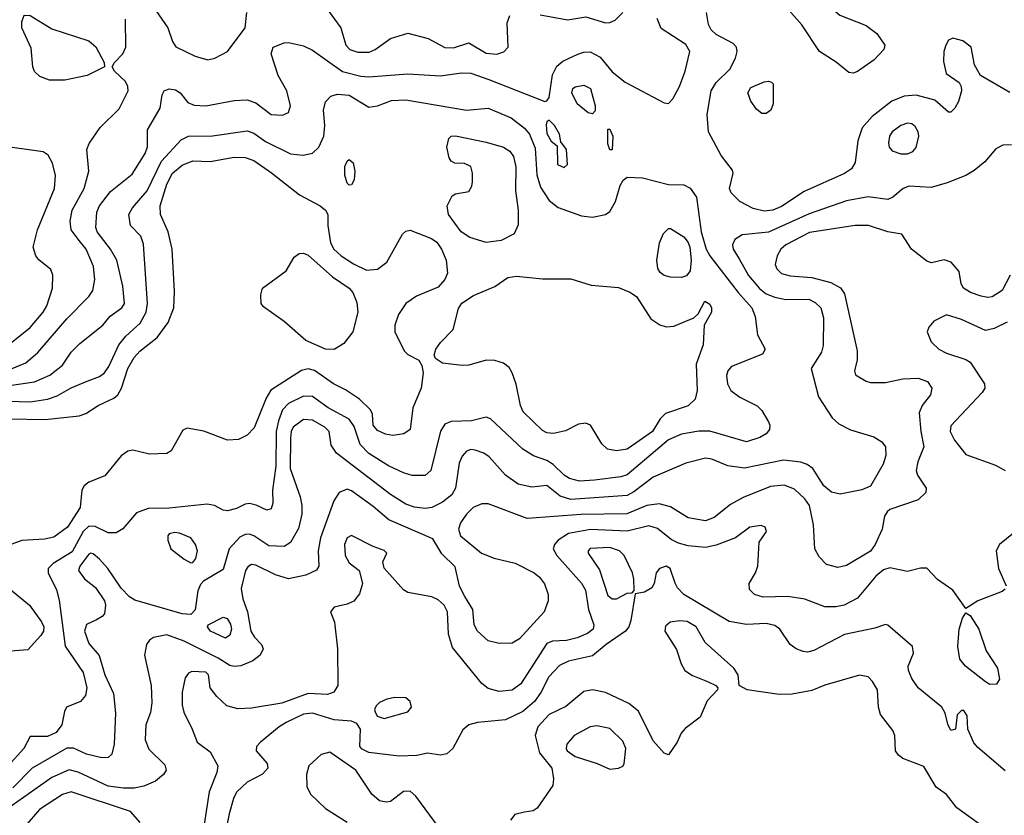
# Model space of a CAD drawing. Extents: x 1173029 to 1307123, y 522559 to 678521.
# Tile 322 of 623: x 1271607 to 1276142, y 562958 to 566622. Entities that reach past the tile are written whole.
import ezdxf

# ---------------------------------------------------------------- set-up
doc = ezdxf.new("R2010")
doc.units = 0

msp = doc.modelspace()

# ---------------------------------------------------------------- linework, layer by layer
at = {"layer": '0CON10XD'}
for points in [[(1275445, 566376.2), (1275425, 566378.8), (1275367.1, 566427.1), (1275290, 566475), (1275208.8, 566598.8), (1275150.5, 566665), (1275130, 566715), (1275133.3, 566735), (1275145.7, 566744.3), (1275185.4, 566754.6), (1275225, 566756.6), (1275250.1, 566750.1), (1275303.3, 566713.3), (1275383.4, 566643.4), (1275505.8, 566595), (1275555, 566558.1), (1275591.4, 566505), (1275586.9, 566485), (1275542.3, 566437.7), (1275465, 566383.8), (1275445, 566376.2)], [(1272206.2, 566705), (1272290, 566585), (1272311.3, 566521.3), (1272326.7, 566496.7), (1272415, 566453.6), (1272473.1, 566436.9), (1272505.3, 566444.7), (1272564.1, 566475.9), (1272645.6, 566585), (1272653.1, 566655)], [(1271745, 566343.5), (1271700.2, 566360.2), (1271675, 566384.2), (1271667.3, 566405), (1271660.5, 566490.5), (1271617.6, 566585), (1271617.9, 566612.1), (1271627.5, 566642.5), (1271655, 566641.9), (1271755, 566580), (1271925, 566524.3), (1271957.6, 566497.6), (1271996.7, 566425), (1271997.5, 566405), (1271918.8, 566365), (1271815, 566343.6), (1271745, 566343.5)], [(1273028.5, 566665), (1273086.8, 566585), (1273109.2, 566505), (1273127.1, 566485), (1273165, 566472.8), (1273216.7, 566473.3), (1273245, 566485.4), (1273315, 566536.4), (1273395, 566560.6), (1273488.8, 566535), (1273565, 566494.7), (1273605, 566493.3), (1273675, 566515.5), (1273755, 566467.7), (1273805, 566463.8), (1273836.2, 566473.8), (1273857.1, 566495), (1273852.8, 566607.2), (1273865, 566641.2)], [(1274004, 566644), (1274131.3, 566621.3), (1274215, 566635.4), (1274305, 566607.8), (1274325, 566608.8), (1274349.3, 566620.7), (1274384.7, 566655.3)], [(1275035, 565739.6), (1274985, 565752.7), (1274923.8, 565785), (1274883.3, 565825), (1274876.7, 565845), (1274892.5, 565915), (1274889.7, 565929.7), (1274837.4, 565997.4), (1274780, 566105), (1274773.1, 566185), (1274792.1, 566295), (1274815, 566333.3), (1274877.9, 566395), (1274903.8, 566445), (1274910.9, 566475), (1274907.5, 566495), (1274892.4, 566512.4), (1274814.3, 566554.3), (1274791.2, 566575), (1274779.8, 566599.8), (1274769.6, 566655)], [(1271474.6, 564925.4), (1271675, 564953.8), (1271746.5, 564985), (1271805, 565031.5), (1271845, 565090.6), (1271885, 565131.1), (1271990.6, 565215), (1272023.4, 565256.6), (1272077.5, 565295), (1272089.4, 565315), (1272082.9, 565395), (1272053.9, 565515), (1272026.2, 565565), (1271964.8, 565644.8), (1271957.4, 565665), (1271961.9, 565735), (1271974.2, 565765), (1272025, 565830.4), (1272125, 565910.5), (1272185, 566005.7), (1272196.2, 566036.2), (1272196.4, 566115), (1272253.5, 566215), (1272263.4, 566276.6), (1272272, 566295), (1272295, 566304.4), (1272325, 566299.4), (1272346.2, 566285), (1272381.2, 566241.2), (1272411.2, 566228.8), (1272465, 566225.7), (1272595, 566250.8), (1272655, 566252.4), (1272695, 566240), (1272765, 566185.5), (1272817.9, 566182.1), (1272845, 566194.2), (1272854.4, 566225), (1272838.2, 566295), (1272797.9, 566365), (1272765.8, 566465), (1272775, 566495.8), (1272825.6, 566515.6), (1272845, 566517.5), (1272915, 566502.2), (1272955, 566481.5), (1273094.2, 566384.2), (1273177.7, 566362.3), (1273215, 566359.7), (1273395, 566373.6), (1273545, 566363.8), (1273642.6, 566377.4), (1273684.6, 566375.4), (1273767.5, 566347.5), (1274025, 566245.7), (1274035, 566248.6), (1274045, 566264), (1274061.4, 566368.6), (1274081.1, 566408.9), (1274109.1, 566430.9), (1274177.2, 566462.8), (1274205, 566472.7), (1274235, 566474.6), (1274280.3, 566450.3), (1274335, 566381.9), (1274395, 566334.5), (1274575, 566239.2), (1274595, 566235.8), (1274615, 566257.5), (1274646.2, 566315), (1274672.3, 566385), (1274693.5, 566475), (1274675, 566508.5), (1274561.7, 566581.7), (1274542.7, 566627.3)], [(1271565, 565011.9), (1271635, 565041.1), (1271690.9, 565089.1), (1271825, 565243.9), (1271925, 565347.7), (1271943.5, 565375), (1271953.6, 565425), (1271946.8, 565485), (1271912.8, 565565), (1271881.6, 565605), (1271844.7, 565655), (1271840.3, 565695), (1271849.1, 565745), (1271903.9, 565845), (1271926.2, 565925), (1271916.7, 566025), (1271928, 566052), (1271978.5, 566125), (1272065, 566212.2), (1272106.1, 566295), (1272105.4, 566315), (1272095, 566337.5), (1272043.8, 566385), (1272032.5, 566405), (1272043.3, 566425), (1272082, 566465), (1272096.1, 566496.1), (1272094.4, 566625)], [(1276166.3, 566286.3), (1276031.2, 566365), (1276003.8, 566415), (1275988.8, 566495), (1275950, 566525), (1275905, 566537.5), (1275885, 566528), (1275872.1, 566505), (1275863.2, 566475), (1275860.9, 566429.1), (1275874.1, 566374.1), (1275932.9, 566332.9), (1275942.5, 566315), (1275944.3, 566295), (1275930.8, 566245), (1275914, 566215), (1275895, 566196), (1275885, 566195.8), (1275821.2, 566251.2), (1275735, 566274.7), (1275679.9, 566270.1), (1275623.6, 566246.4), (1275532.9, 566177.1), (1275486.2, 566123.8), (1275467.3, 566065), (1275454.5, 565965), (1275438.1, 565935), (1275405, 565914.5), (1275219.7, 565830.3), (1275115, 565762.3), (1275075, 565744.7), (1275035, 565739.6)], [(1275045, 566190), (1275025, 566190), (1275000.5, 566210.5), (1274975, 566247.5), (1274960.8, 566285), (1274975, 566309.2), (1275035, 566336), (1275055, 566338.8), (1275070, 566335), (1275076.4, 566326.4), (1275077.5, 566235), (1275065.8, 566205), (1275045, 566190)], [(1271555, 564865.6), (1271655, 564861.9), (1271735, 564874.2), (1271780.3, 564889.7), (1271845, 564927.2), (1271917.6, 564957.6), (1271975, 564979.1), (1271997.9, 564995), (1272018.2, 565025), (1272064.2, 565125), (1272095.8, 565164.2), (1272162.4, 565225), (1272189.7, 565275), (1272195.8, 565315), (1272178.2, 565588.2), (1272165.4, 565625.4), (1272117.1, 565675), (1272110.5, 565725), (1272126.2, 565755), (1272195, 565833.8), (1272260, 565970), (1272351.1, 566068.9), (1272385, 566086.5), (1272495, 566087.4), (1272655, 566110.7), (1272685, 566100), (1272739.4, 566060.6), (1272855, 566004.7), (1272912.2, 565997.8), (1272955, 566006.9), (1272985, 566035.8), (1273008.2, 566085), (1273012.7, 566135), (1273006.7, 566205), (1273015, 566244), (1273039.8, 566270.2), (1273071.4, 566278.6), (1273125, 566275.3), (1273215, 566220), (1273255, 566225.4), (1273320.2, 566249.8), (1273385, 566253.3), (1273665, 566206), (1273765, 566214.6), (1273870.1, 566170.1), (1273932.5, 566122.5), (1273954.7, 566095), (1273981, 566031), (1273988.3, 565908.3), (1274005, 565850.6), (1274045, 565789.4), (1274086.5, 565756.5), (1274195, 565719.2), (1274245, 565712.5), (1274305, 565725.6), (1274325, 565739.2), (1274350.5, 565785), (1274372, 565858), (1274386.6, 565883.4), (1274405, 565897.5), (1274475, 565894.6), (1274595, 565863.8), (1274665, 565861.2), (1274695, 565846.7), (1274723.8, 565805), (1274745.6, 565645), (1274768.1, 565565), (1274785.1, 565535.1), (1274916.4, 565365), (1274979.3, 565295), (1274994, 565255), (1275005, 565171.2), (1275040, 565105), (1275028.6, 565081.4), (1274885, 565025.5), (1274867.8, 565005), (1274862.6, 564982.6), (1274866.5, 564945), (1274882.2, 564915), (1274923.7, 564883.7), (1275003.9, 564843.9), (1275025, 564822), (1275055, 564770), (1275061.5, 564755), (1275060.5, 564735), (1275044.4, 564715), (1275015, 564697.9), (1274955, 564677.3), (1274785, 564727.4), (1274735, 564727.4), (1274655, 564713.3), (1274595, 564687.5), (1274405, 564525.8), (1274375, 564516.7), (1274255, 564501), (1274185, 564496.9), (1274138.9, 564508.9), (1274115, 564524.1), (1274064.1, 564574.1), (1274035, 564591.8), (1273973.5, 564613.5), (1273924, 564644), (1273775, 564783.5), (1273755, 564791.5), (1273687.5, 564775), (1273595, 564771.5), (1273565, 564759.5), (1273545, 564726.2), (1273500.5, 564545), (1273475, 564522.5), (1273415, 564522.9), (1273375, 564534.6), (1273305, 564568), (1273215, 564624), (1273175.2, 564665.2), (1273148.2, 564748.2), (1273125, 564782.5), (1273027.3, 564835), (1272955, 564886.9), (1272915, 564888.4), (1272844.7, 564855), (1272816.9, 564825), (1272798.4, 564775), (1272788.9, 564725), (1272786.3, 564565), (1272771.8, 564455), (1272773.5, 564395), (1272765, 564369.2), (1272745, 564363.1), (1272696.4, 564386.4), (1272665, 564393.3), (1272645, 564391.1), (1272605, 564370.8), (1272565, 564360), (1272545, 564363.8), (1272503.8, 564385), (1272471.2, 564391.2), (1272295, 564372.8), (1272198.9, 564371.1), (1272145, 564350.6), (1272082.6, 564277.4), (1272051.5, 564258.5), (1272015, 564258.9), (1271955, 564288.1), (1271925, 564288.9), (1271900.2, 564265), (1271849, 564171), (1271761.9, 564118.1), (1271738.5, 564095), (1271738.9, 564075), (1271776.7, 563996.7), (1271789.2, 563949.2), (1271816.1, 563736.1), (1271899.1, 563615), (1271915.9, 563545), (1271910.7, 563509.3), (1271887.7, 563482.3), (1271823.5, 563455), (1271812.9, 563435), (1271802.1, 563375), (1271775, 563339.6), (1271735, 563320.6), (1271655, 563321.2), (1271626.5, 563265), (1271554.2, 563185)], [(1274245, 566188.8), (1274225, 566192.5), (1274174.3, 566235), (1274150, 566285), (1274154.4, 566305), (1274165, 566313.3), (1274205, 566320.9), (1274235.6, 566305), (1274256.9, 566225), (1274257, 566203), (1274245, 566188.8)], [(1274115, 565942), (1274130, 565955), (1274125.8, 566025), (1274100, 566060), (1274093.8, 566095), (1274070, 566135), (1274045, 566159.2), (1274035, 566151.2), (1274031.8, 566138.2), (1274035, 566098.8), (1274055, 566063.3), (1274081.7, 566041.7), (1274083.3, 565955), (1274115, 565942)], [(1275695, 566004.5), (1275720, 566015), (1275736.2, 566033.8), (1275747.8, 566085), (1275745.5, 566105), (1275730.9, 566130.9), (1275715, 566143.1), (1275695, 566146.4), (1275665, 566135.5), (1275624.4, 566105), (1275613.1, 566085), (1275608.6, 566055), (1275610.8, 566035), (1275625, 566018), (1275664.6, 566004.6), (1275695, 566004.5)], [(1274335, 566022.5), (1274325, 566022.5), (1274315, 566050), (1274315, 566117.5), (1274325, 566117.5), (1274338.8, 566085), (1274335, 566022.5)], [(1273755, 565595.4), (1273679.6, 565619.6), (1273640.8, 565645), (1273581.4, 565725), (1273575.8, 565765), (1273599.5, 565810.5), (1273615, 565820), (1273675, 565831.2), (1273689.2, 565855), (1273692.5, 565875), (1273692.5, 565915), (1273685, 565946.7), (1273655, 565960), (1273611.2, 565961.2), (1273595, 565971.2), (1273585, 565986.7), (1273574.4, 566035.6), (1273583.8, 566075), (1273595, 566086), (1273615, 566087.5), (1273755, 566057.8), (1273835, 566034.5), (1273865, 566016.7), (1273881.7, 565991.7), (1273892.3, 565945), (1273890.9, 565835), (1273902.2, 565745), (1273902.8, 565677.2), (1273885, 565635.8), (1273825, 565604.6), (1273755, 565595.4)], [(1271555, 565123.5), (1271656.2, 565205), (1271714.8, 565275.2), (1271732.9, 565305), (1271758.6, 565385), (1271760, 565445), (1271751.2, 565471.2), (1271695, 565516.7), (1271682, 565535), (1271670, 565575), (1271689.2, 565655), (1271768, 565845), (1271771.8, 565905), (1271758.8, 565961.2), (1271737.7, 565997.7), (1271715, 566013.5), (1271573.4, 566033.4)], [(1276175.3, 566045.3), (1276135.4, 566044.6), (1276103, 566027), (1276052.1, 565967.9), (1276002.6, 565927.4), (1275965, 565904.4), (1275878.8, 565871.2), (1275805, 565850), (1275703.8, 565856.2), (1275675.3, 565844.7), (1275628.1, 565805), (1275605, 565793.9), (1275515, 565806.6), (1275415, 565788.3), (1275242.2, 565727.8), (1275055, 565643.3), (1274935, 565631.4), (1274900.3, 565609.7), (1274889.4, 565585), (1274893.6, 565565), (1274920.2, 565520.2), (1274963.9, 565443.9), (1275014.6, 565384.6), (1275045, 565359.7), (1275085, 565343.7), (1275135, 565333.3), (1275241.2, 565335), (1275269.8, 565319.8), (1275297.3, 565295), (1275308.6, 565248.6), (1275308, 565122), (1275299.1, 565090.9), (1275251.4, 565015), (1275285.6, 564885), (1275348.8, 564788.8), (1275380.2, 564760.2), (1275433.1, 564733.1), (1275540.6, 564700.6), (1275577.4, 564677.4), (1275594.3, 564655), (1275595.6, 564615.6), (1275583.1, 564575), (1275525, 564473.1), (1275485, 564456.5), (1275386.4, 564436.4), (1275345, 564445.6), (1275311.2, 564475), (1275259.5, 564555), (1275233.7, 564573.7), (1275204.7, 564584.7), (1275125, 564592.8), (1274945, 564556), (1274867.9, 564567.9), (1274795, 564598.5), (1274765, 564603.3), (1274675, 564579.1), (1274525, 564514.7), (1274435, 564447.1), (1274405, 564431.3), (1274145, 564412.8), (1274096.8, 564426.8), (1274035, 564477.1), (1273965, 564468.8), (1273902.9, 564482.9), (1273844.1, 564524.1), (1273769.2, 564609.2), (1273745, 564625.5), (1273705, 564640), (1273685, 564642.5), (1273665, 564634.6), (1273645, 564612.2), (1273630.7, 564579.3), (1273614.8, 564465), (1273597, 564433), (1273555, 564400.6), (1273505, 564375.3), (1273475, 564370.6), (1273425, 564377.2), (1273385, 564390.9), (1273315, 564435.3), (1273066.5, 564625), (1273041.9, 564661.9), (1273031.8, 564725), (1273012.7, 564745), (1272955, 564777.9), (1272915, 564780), (1272866.2, 564745), (1272857.3, 564725), (1272854.7, 564695), (1272852.8, 564555), (1272898.7, 564425), (1272907.2, 564385), (1272906.6, 564345), (1272891, 564279), (1272855, 564213.5), (1272824.7, 564195.3), (1272755, 564198.7), (1272685, 564245.3), (1272665, 564252), (1272645, 564250.7), (1272621.5, 564238.5), (1272572.7, 564185), (1272545, 564090), (1272454.2, 564035.8), (1272439.5, 564020.5), (1272428.3, 563991.7), (1272415, 563903.3), (1272395, 563882.5), (1272355, 563886.1), (1272138.1, 563948.1), (1272113.2, 563963.2), (1272075, 564003.8), (1272012.9, 564095), (1271975, 564136.9), (1271945, 564161.9), (1271935, 564165.5), (1271925, 564161.1), (1271884.5, 564105), (1271878.9, 564085), (1271905, 564046.7), (1271956.2, 564006.2), (1271997.5, 563945), (1272002.9, 563925), (1271997.5, 563885), (1271987.5, 563872.5), (1271961.5, 563858.5), (1271915, 563837.1), (1271905.3, 563805), (1271925, 563749.2), (1271973.5, 563693.5), (1271998.8, 563605), (1272038.8, 563518.8), (1272048.3, 563428.3), (1272042.3, 563285), (1272031.5, 563238.5), (1272015, 563224.2), (1271985, 563222.7), (1271915, 563238.4), (1271855, 563266.8), (1271825, 563266.2), (1271665, 563175.3), (1271575, 563083.9)], [(1271555, 564784), (1271725, 564781.3), (1271881.9, 564798.1), (1271912.1, 564807.9), (1271968.9, 564845), (1272041, 564879), (1272058.7, 564895), (1272075.6, 564924.4), (1272104.8, 565015.2), (1272135, 565065.6), (1272160, 565095), (1272241.1, 565158.9), (1272291.8, 565228.2), (1272317.3, 565295), (1272319.6, 565369.6), (1272309.3, 565565), (1272291.6, 565645), (1272256.2, 565725), (1272253.9, 565765), (1272285, 565864.4), (1272311.3, 565915), (1272355, 565952.8), (1272405, 565972.9), (1272485, 565968.7), (1272595, 565988.5), (1272645, 565986.8), (1272685, 565973.2), (1272767.4, 565917.4), (1272896.1, 565816.1), (1272991.4, 565765), (1273015.6, 565745), (1273025.6, 565725), (1273025.7, 565674.3), (1273038.9, 565595), (1273054.6, 565565), (1273087.9, 565535), (1273145, 565497.6), (1273205, 565468.9), (1273255, 565473.3), (1273298.1, 565505), (1273370, 565635), (1273385, 565648.1), (1273405, 565653.1), (1273503.8, 565613.8), (1273528.2, 565598.2), (1273550.5, 565565), (1273570.9, 565515), (1273577.3, 565455), (1273564.6, 565425.4), (1273535, 565390), (1273435, 565348.6), (1273386, 565315), (1273351.4, 565265), (1273334.4, 565215), (1273335.6, 565185), (1273377.3, 565097.3), (1273395, 565080), (1273445, 565053.3), (1273458.8, 565028.8), (1273465.8, 564995.8), (1273455.5, 564925), (1273418.2, 564835), (1273405, 564734.3), (1273376, 564714), (1273325, 564706.9), (1273292.6, 564712.6), (1273255, 564729.5), (1273235.6, 564755), (1273231.5, 564805), (1273223.5, 564825), (1273172.2, 564875), (1273108, 564918), (1273052.9, 564945), (1272965, 565006.7), (1272935, 565013.4), (1272905, 565006.6), (1272764.1, 564915.9), (1272741.7, 564878.3), (1272687.7, 564742.3), (1272655, 564707.8), (1272615, 564689.1), (1272565, 564685.4), (1272455, 564726.5), (1272379.3, 564740.7), (1272358.3, 564731.7), (1272305, 564636.7), (1272285, 564624.2), (1272205, 564620.5), (1272129.1, 564639.1), (1272105, 564635.4), (1272075, 564613.3), (1271998.7, 564521.3), (1271925, 564492), (1271904.4, 564475.6), (1271893.6, 564455), (1271885.5, 564375.5), (1271827.7, 564285), (1271765, 564238.8), (1271720.9, 564229.1), (1271616.9, 564223.1), (1271555, 564199.6)], [(1273125, 565860.8), (1273115, 565870), (1273103.9, 565906.1), (1273104.1, 565945.9), (1273115, 565970), (1273125, 565978), (1273142.4, 565962.4), (1273150.5, 565925), (1273148.1, 565885), (1273135, 565862), (1273125, 565860.8)], [(1276168.9, 565445), (1276131.1, 565375), (1276085, 565345.4), (1276065, 565342.5), (1276035, 565348.2), (1275986, 565365), (1275952.9, 565385), (1275942.5, 565405), (1275933, 565463), (1275897.5, 565505), (1275865, 565516.7), (1275807, 565503), (1275785, 565510), (1275714, 565565), (1275670, 565635), (1275605, 565645.6), (1275515.6, 565674.4), (1275455, 565673.8), (1275245, 565641.4), (1275135.2, 565584.8), (1275112.9, 565565), (1275095.4, 565535), (1275086.5, 565495), (1275094.2, 565474.2), (1275115, 565453.9), (1275155, 565441.9), (1275255.2, 565435.2), (1275342.4, 565412.4), (1275387.6, 565387.6), (1275405, 565360), (1275463.4, 565096.6), (1275464.4, 565055), (1275451.2, 565005), (1275457, 564987), (1275505, 564956.7), (1275525, 564951.2), (1275595, 564951.1), (1275675, 564968.5), (1275745, 564970.5), (1275787.5, 564955), (1275808.1, 564925), (1275801.9, 564895), (1275762.9, 564845), (1275749.1, 564810.9), (1275756.7, 564725), (1275771.2, 564655), (1275743.2, 564585), (1275736.1, 564545), (1275742.1, 564525), (1275781.5, 564465), (1275780, 564445), (1275745, 564410), (1275615, 564365.6), (1275602, 564355), (1275590, 564335), (1275578.6, 564275), (1275546.2, 564205), (1275525, 564174.7), (1275415, 564107.7), (1275375, 564099.1), (1275322.9, 564112.9), (1275288.5, 564148.5), (1275268.7, 564185), (1275262.8, 564295), (1275244.6, 564385), (1275222.5, 564415), (1275175, 564460), (1275127.8, 564477.8), (1275065, 564472.2), (1274938.2, 564421.8), (1274881, 564389), (1274805, 564329.6), (1274765, 564314.6), (1274685, 564328.2), (1274605, 564378.5), (1274551.5, 564391.5), (1274495, 564384.7), (1274403.7, 564346.3), (1274192.6, 564342.6), (1273945, 564325.3), (1273765, 564392.3), (1273735, 564392.7), (1273695, 564375.6), (1273664.7, 564345.3), (1273637.1, 564305), (1273628.2, 564275), (1273637.5, 564245), (1273734.7, 564164.7), (1273792.5, 564142.5), (1273889.4, 564119.4), (1273975.8, 564075), (1274001.4, 564055), (1274023.8, 564023.8), (1274041.1, 563975), (1274041.1, 563945), (1274023.3, 563895), (1273909.7, 563770.3), (1273875, 563750.9), (1273815, 563748.2), (1273765, 563761.5), (1273715.5, 563805), (1273700.9, 563835), (1273694.6, 563905), (1273656.5, 563965), (1273633.3, 564013.3), (1273612.2, 564102.2), (1273551.7, 564161.7), (1273510.3, 564230.3), (1273307.9, 564317.9), (1273235, 564380.7), (1273135, 564451.8), (1273115, 564460), (1273078.6, 564445), (1273054.1, 564405.9), (1272993.1, 564235), (1272981.8, 564175), (1272985.5, 564105), (1272974, 564086), (1272925, 564063.1), (1272845, 564046.9), (1272785.9, 564065.9), (1272695, 564109.6), (1272675, 564112.3), (1272657.9, 564102.1), (1272647.3, 564085), (1272627.5, 564002.5)], [(1274655, 565434.3), (1274605, 565436.4), (1274575, 565444.5), (1274557.1, 565457.1), (1274546.4, 565476.4), (1274541.8, 565515), (1274553.5, 565595), (1274572.2, 565637.8), (1274595, 565660.8), (1274605, 565660), (1274665, 565622.2), (1274685, 565596.7), (1274692.8, 565575), (1274698.8, 565515), (1274694.5, 565465.5), (1274677.9, 565442.1), (1274655, 565434.3)], [(1273055, 565102.7), (1273015, 565104.6), (1272924.3, 565144.3), (1272825, 565232.1), (1272729.7, 565299.7), (1272719.2, 565315), (1272717.1, 565355), (1272725.6, 565385), (1272834.5, 565465.5), (1272871.2, 565528.8), (1272895, 565546), (1272915, 565547.5), (1272935, 565536.9), (1273047.3, 565437.3), (1273125, 565386.2), (1273141.2, 565365), (1273159.9, 565319.9), (1273164.6, 565275.4), (1273141.5, 565185), (1273099.8, 565130.2), (1273055, 565102.7)], [(1274355, 564636.2), (1274314.7, 564644.7), (1274288.1, 564668.1), (1274235.8, 564755), (1274215, 564764.2), (1274180.7, 564759.3), (1274121.1, 564728.9), (1274065, 564716.4), (1274035, 564718.5), (1274015, 564729.6), (1273926.5, 564816.5), (1273913.6, 564845), (1273894, 564944), (1273875.4, 564995.4), (1273860.9, 565020.9), (1273835, 565040.5), (1273795, 565051.8), (1273755, 565053.6), (1273675, 565031.5), (1273645, 565029.5), (1273555, 565040), (1273521.7, 565061.7), (1273516.7, 565076.7), (1273524.2, 565105), (1273545, 565135.8), (1273602.9, 565195), (1273628.6, 565291.4), (1273643.1, 565316.9), (1273697.6, 565352.4), (1273795, 565393.9), (1273855, 565435.5), (1273895, 565441.2), (1274015, 565428.5), (1274145, 565428.7), (1274238.8, 565398.8), (1274365, 565388.5), (1274417.4, 565367.4), (1274447.4, 565347.4), (1274514.4, 565245), (1274555, 565216.5), (1274585, 565207.9), (1274619.6, 565210.4), (1274711.2, 565248.8), (1274732.5, 565267.5), (1274762.5, 565325), (1274785, 565312.5), (1274793.3, 565295), (1274793.8, 565275), (1274758.8, 565215), (1274754.2, 565125), (1274722.7, 565035), (1274727.7, 564915), (1274717.8, 564875), (1274685, 564843.6), (1274581.3, 564808.7), (1274556.5, 564783.5), (1274522.2, 564725), (1274445, 564672.2), (1274405, 564643.9), (1274355, 564636.2)], [(1276155, 565229.3), (1276095, 565199.1), (1276055, 565191.4), (1275945, 565241.5), (1275875, 565262.1), (1275816.9, 565233.1), (1275793.4, 565206.6), (1275786, 565185), (1275805, 565138.8), (1275840, 565105), (1275875, 565085.5), (1275965, 565057.5), (1275983.8, 565045), (1276050.8, 564945), (1276052, 564925), (1276040, 564905), (1275895, 564750.8), (1275892.9, 564725), (1275912.7, 564685), (1275965, 564620), (1276100.7, 564570.7), (1276145.3, 564545.3)], [(1276145, 563998.8), (1276131.3, 563988.7), (1276020, 563945), (1275965, 563910), (1275904.3, 563995), (1275834, 564044), (1275785, 564095.7), (1275755, 564096), (1275695, 564080), (1275615, 564096.9), (1275585, 564088), (1275550.3, 564059.7), (1275465, 563957.3), (1275404, 563926), (1275365, 563917.7), (1275315, 563918.5), (1275222.4, 563952.4), (1275145, 563965.7), (1275031.7, 563961.7), (1274991.2, 563975), (1274968.3, 563998.3), (1274967.1, 564025), (1274996.5, 564075), (1275006.2, 564105), (1275011.9, 564215), (1275045.8, 564265), (1275040, 564285), (1275022.3, 564292.3), (1274970, 564285), (1274903.9, 564236.1), (1274815, 564201.1), (1274765, 564191.1), (1274685, 564199.3), (1274641.3, 564211.3), (1274607.9, 564227.9), (1274545, 564278.2), (1274505, 564291.2), (1274405, 564266), (1274235.9, 564274.1), (1274135, 564255.8), (1274086.5, 564225), (1274070, 564205), (1274063.8, 564185), (1274080.7, 564155), (1274195, 564027.5), (1274212.4, 563995), (1274226, 563905), (1274251.1, 563835), (1274247.5, 563815), (1274222.7, 563795), (1274175, 563774.4), (1274125, 563763.3), (1274060.5, 563759.5), (1274035, 563748.4), (1273915, 563563.1), (1273875, 563534.6), (1273815, 563527.5), (1273765, 563541.9), (1273735, 563564.4), (1273600.1, 563730.1), (1273582.1, 563792.1), (1273577.5, 563895), (1273562.1, 563925), (1273535, 563949.6), (1273505, 563964.6), (1273395, 563984.2), (1273375, 563996.2), (1273286.4, 564096.4), (1273280, 564125), (1273297.5, 564165), (1273285, 564178), (1273235, 564195.7), (1273135, 564247.1), (1273115, 564235.7), (1273103.5, 564205), (1273105.4, 564155), (1273125, 564120.8), (1273171.2, 564085), (1273185.9, 564025.9), (1273171.7, 563978.3), (1273145.4, 563944.6), (1273115, 563930), (1273055, 563915.7), (1273038, 563895), (1273056.4, 563846.4), (1273070.5, 563725), (1273071.8, 563555), (1273054.5, 563525), (1273024.2, 563514.2), (1272935, 563519.3), (1272815, 563474.7), (1272675, 563451.6), (1272612.1, 563447.9), (1272561.3, 563461.3), (1272515.3, 563505), (1272484.6, 563545), (1272476.2, 563605), (1272465, 563616.5), (1272400.6, 563619.4), (1272385, 563612.5), (1272369.4, 563590.6), (1272356.2, 563525), (1272355.9, 563465), (1272363.1, 563433.1), (1272402.2, 563355), (1272424.5, 563294.5), (1272485, 563249.5), (1272519.7, 563185), (1272515.8, 563155), (1272479.4, 563065), (1272444.4, 562835.6)], [(1272395, 564120), (1272405, 564122.5), (1272419.1, 564140.9), (1272426.9, 564175), (1272416.7, 564205), (1272396.2, 564236.2), (1272342.7, 564257.3), (1272320.3, 564259.7), (1272295, 564253.3), (1272288.8, 564245), (1272288.8, 564225), (1272304, 564185), (1272365, 564137.5), (1272395, 564120)], [(1276183.5, 564256.5), (1276120, 564205), (1276103.6, 564175), (1276114.7, 564094.7), (1276150.8, 564015)], [(1274355, 563954.4), (1274405, 563980), (1274427.5, 563982.5), (1274437.5, 563992.5), (1274436.2, 564045), (1274428.8, 564075), (1274390.8, 564155), (1274370, 564175), (1274325, 564191.6), (1274233.7, 564186.3), (1274224.5, 564175), (1274225.6, 564165), (1274278.1, 564088.1), (1274315, 563970.6), (1274335, 563954.4), (1274355, 563954.4)], [(1276145, 563162.9), (1276019.1, 563269.1), (1276001.1, 563291.1), (1275973.8, 563355), (1275970, 563415), (1275955, 563440), (1275945, 563440), (1275925, 563420), (1275916.4, 563353.6), (1275895, 563347.5), (1275882, 563378), (1275868.7, 563428.7), (1275853.1, 563455), (1275744.1, 563544.1), (1275715, 563588), (1275700.5, 563625), (1275699.5, 563645), (1275723.5, 563705), (1275718.9, 563735), (1275605, 563833.8), (1275595, 563836.7), (1275545, 563820), (1275405, 563790.5), (1275263.7, 563716.3), (1275235, 563709.6), (1275215, 563711.8), (1275182.5, 563725), (1275155.8, 563745), (1275107.1, 563815), (1275085, 563831.5), (1275045, 563840.9), (1274955, 563835.8), (1274875, 563849.7), (1274665, 563974), (1274636.1, 564005), (1274626.2, 564026.2), (1274603.3, 564095), (1274585, 564104.5), (1274554.2, 564095), (1274538.6, 564075), (1274529.2, 564025), (1274518, 564005), (1274485, 563986), (1274441.7, 563978.3), (1274422.1, 563855), (1274412.3, 563825), (1274397.1, 563805), (1274308.2, 563745), (1274245, 563692.5), (1274135, 563667.8), (1274093.2, 563646.8), (1274043.4, 563595), (1274006.5, 563523.5), (1273977.8, 563482.2), (1273924.8, 563435.2), (1273845, 563396.8), (1273715, 563384.6), (1273675, 563374.6), (1273648.3, 563351.7), (1273602.3, 563265), (1273575, 563240), (1273545, 563234.5), (1273485, 563243.3), (1273436.5, 563233.5)], [(1272627.5, 564002.5), (1272634.8, 563955), (1272656.2, 563895), (1272672.2, 563805), (1272688, 563778), (1272721.4, 563745), (1272729.2, 563725), (1272714.2, 563695), (1272680.5, 563669.5), (1272625, 563645.5), (1272595, 563642.5), (1272575, 563647.5), (1272520.9, 563680.9), (1272365, 563759.2), (1272285, 563788.9), (1272224, 563776), (1272205, 563764.4), (1272191.5, 563745), (1272182, 563695), (1272213.1, 563555), (1272216.2, 563475), (1272209.5, 563430.5), (1272188.5, 563375), (1272185.5, 563305), (1272202.6, 563262.6), (1272275, 563189.4), (1272282.2, 563165), (1272269.4, 563145), (1272232.5, 563115), (1272178.5, 563091.5), (1272135, 563081.9), (1272085, 563082), (1272015, 563092.5), (1271876.5, 563156.5), (1271835, 563166.7), (1271755, 563131.1), (1271546.7, 562985)], [(1271565, 563997.6), (1271652.1, 563925), (1271708.5, 563848.5), (1271718.9, 563825), (1271716.2, 563805), (1271705, 563785.6), (1271645, 563719.4), (1271565, 563713.2)], [(1276075, 563560.6), (1276055, 563571.9), (1275962.5, 563645), (1275937.3, 563677.3), (1275926.9, 563735), (1275933.1, 563815), (1275948.8, 563865), (1275965, 563890), (1275985, 563877.5), (1276024.4, 563814.4), (1276057.5, 563715), (1276110, 563635), (1276119.2, 563585), (1276105, 563561.2), (1276075, 563560.6)], [(1272555, 563772.9), (1272486, 563806), (1272471.9, 563825), (1272475.8, 563835), (1272545, 563870), (1272563.5, 563863.5), (1272578.5, 563838.5), (1272583.2, 563815), (1272575, 563786.9), (1272555, 563772.9)], [(1276044, 562905), (1275922.6, 562992.6), (1275875, 563053.8), (1275827.9, 563087.9), (1275771.7, 563181.7), (1275675, 563219.2), (1275654.3, 563234.3), (1275640.8, 563255), (1275637.1, 563325), (1275628.9, 563348.9), (1275572, 563422), (1275561.5, 563455), (1275557.1, 563535), (1275535, 563574.4), (1275515, 563595.6), (1275475, 563603.1), (1275315, 563557.5), (1275255, 563532.1), (1275165, 563516.2), (1275104.7, 563514.7), (1274957.5, 563535), (1274920, 563555), (1274916.2, 563605), (1274896.2, 563635), (1274763.8, 563753.8), (1274723.1, 563825), (1274681, 563851), (1274646.6, 563853.4), (1274602.7, 563847.3), (1274581.5, 563828.5), (1274578.9, 563805), (1274631.3, 563721.3), (1274653.3, 563655), (1274670.6, 563625), (1274705, 563601.9), (1274775, 563574.3), (1274813.3, 563555), (1274822.5, 563545), (1274820, 563535), (1274772.5, 563485), (1274740.3, 563409.7), (1274672.6, 563357.4), (1274653.9, 563336.1), (1274635.4, 563294.6), (1274595, 563236.7), (1274575, 563243.3), (1274525, 563300), (1274456.6, 563436.6), (1274412.6, 563472.6), (1274305, 563523.5), (1274245, 563535.4), (1274205, 563528.2), (1274122, 563458), (1274045, 563421.1), (1273992.7, 563365), (1273981.5, 563325), (1274001.1, 563245), (1274057.5, 563175), (1274065.5, 563125), (1274062.9, 563095), (1273989.8, 562990.2), (1273971.3, 562978.7), (1273931.9, 562971.9), (1273888.1, 562961.9), (1273867.1, 562935)], [(1273285, 563404), (1273395, 563434.5), (1273410.9, 563455), (1273405, 563482.5), (1273385, 563498.6), (1273335, 563500), (1273297.6, 563492.4), (1273265, 563477.5), (1273248.8, 563461.2), (1273241.2, 563445), (1273243.6, 563433.6), (1273253.9, 563413.9), (1273285, 563404)], [(1273436.5, 563233.5), (1273355, 563230), (1273215, 563246.2), (1273185, 563261.5), (1273174.4, 563275), (1273177.1, 563355), (1273160.6, 563380.6), (1273135, 563390.5), (1273055, 563397.5), (1272955, 563428.3), (1272915, 563423.8), (1272834.5, 563385), (1272801.5, 563365), (1272716, 563295), (1272698, 563275), (1272695.8, 563255), (1272746.3, 563196.3), (1272749.4, 563175), (1272725, 563146.9), (1272655, 563109.5), (1272605.3, 563064.7), (1272591.2, 563035), (1272572.7, 562965), (1272550.8, 562855)], [(1274325, 563170), (1274365, 563174.4), (1274385, 563184), (1274390.8, 563195), (1274399.2, 563265), (1274385, 563298.6), (1274325, 563357.9), (1274265, 563369.1), (1274234.7, 563365.3), (1274160.8, 563325), (1274126.7, 563285), (1274123.8, 563265), (1274128.5, 563255), (1274165, 563227.7), (1274266, 563196), (1274325, 563170)], [(1273539.2, 562899.2), (1273431.5, 563045), (1273405, 563068.9), (1273375, 563066.5), (1273315, 563020.8), (1273295, 563017.5), (1273265, 563024), (1273229.2, 563055), (1273154.8, 563164.8), (1273035, 563249.1), (1272995, 563237.1), (1272939.6, 563185), (1272927.5, 563145), (1272929.5, 563090.5), (1272946.4, 563055), (1273015, 562989.6), (1273115, 562926.5)], [(1272162.2, 562925), (1272117.5, 562975), (1271845, 563065.3), (1271805, 563054.1), (1271698.8, 562985), (1271632.7, 562907.3)]]:
    msp.add_lwpolyline(points, dxfattribs=at)

doc.saveas('drawing.dxf')
